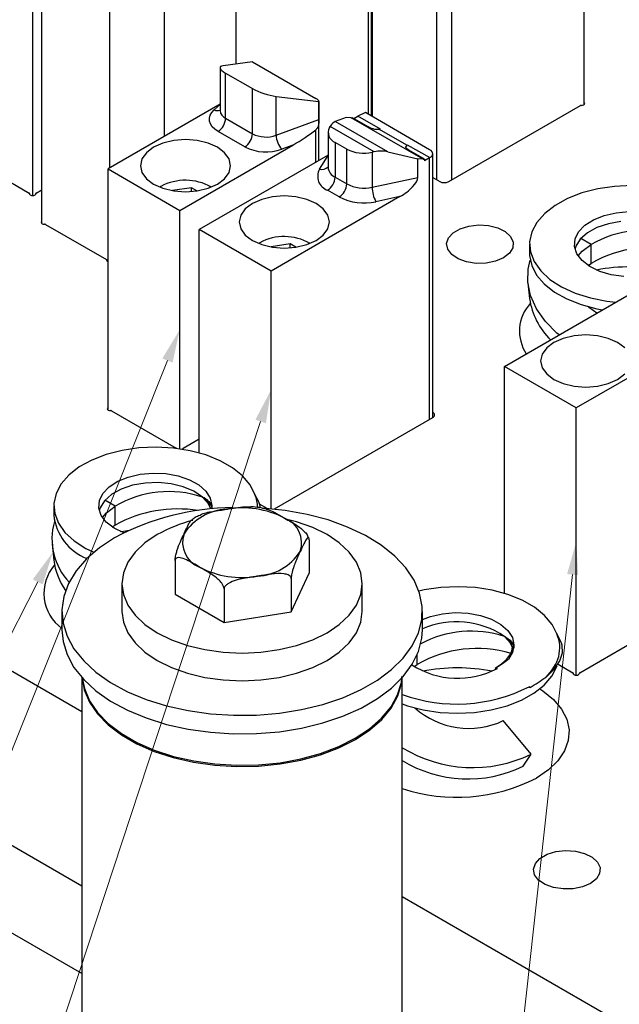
# Model space of a CAD drawing. Header units: inches. Extents: x 1802 to 2468, y -253 to -72.
# Tile 441 of 570: x 2225.52 to 2228.33, y -114.84 to -110.23. Entities that reach past the tile are written whole.
import ezdxf

# ---------------------------------------------------------------- set-up
doc = ezdxf.new("R2010")
doc.units = ezdxf.units.IN
doc.header["$LTSCALE"] = 0.5
doc.header["$MEASUREMENT"] = 0
for name, color, linetype in [('DST-M-S', 53, 'Continuous'), ('PAD-M-S', 135, 'Continuous'), ('PBU-M-S', 8, 'Continuous'), ('PUN-M-S2', 1, 'Continuous'), ('SID-M-S', 105, 'Continuous'), ('SVF-M-S', 8, 'Continuous')]:
    doc.layers.add(name, color=color, linetype=linetype)

msp = doc.modelspace()

# ---------------------------------------------------------------- linework, layer by layer
at = {"layer": 'DST-M-S', "linetype": 'Continuous', "lineweight": 25}
for p, q in [((2226.65787, -112.51317), (2226.6561, -112.51305)), ((2226.76432, -112.52411), (2226.65787, -112.51317)), ((2226.86746, -112.54283), (2226.76432, -112.52411)), ((2226.81877, -112.57803), (2226.78119, -112.56796)), ((2226.96561, -112.56901), (2226.86746, -112.54283)), ((2227.05716, -112.60221), (2226.96561, -112.56901)), ((2226.89403, -112.60465), (2226.81877, -112.57803)), ((2226.96115, -112.63775), (2226.89403, -112.60465)), ((2227.1406, -112.64191), (2227.05716, -112.60221)), ((2225.96678, -112.65277), (2225.89539, -112.69964)), ((2226.16566, -112.63775), (2226.10833, -112.67649)), ((2226.87478, -112.65403), (2226.8714, -112.64733)), ((2227.01848, -112.67649), (2226.96115, -112.63775)), ((2227.21456, -112.68743), (2227.1406, -112.64191)), ((2225.89539, -112.69964), (2225.83496, -112.7514)), ((2226.10833, -112.67649), (2226.06221, -112.71994)), ((2226.8771, -112.66248), (2226.8771, -112.81884)), ((2227.06459, -112.71994), (2227.01848, -112.67649)), ((2227.27783, -112.73804), (2227.21456, -112.68743)), ((2225.83496, -112.7514), (2225.78649, -112.80719)), ((2226.06221, -112.71994), (2226.02843, -112.76701)), ((2227.09837, -112.76701), (2227.06459, -112.71994)), ((2227.32937, -112.79291), (2227.27783, -112.73804)), ((2226.02843, -112.76701), (2226.00783, -112.81656)), ((2226.24971, -112.75952), (2226.24971, -112.91588)), ((2227.11898, -112.81656), (2227.09837, -112.76701)), ((2227.36833, -112.85113), (2227.32937, -112.79291)), ((2225.78649, -112.80719), (2225.75078, -112.8661)), ((2226.00783, -112.81656), (2226.0009, -112.86736)), ((2226.79304, -112.99993), (2226.8771, -112.81884)), ((2226.79304, -112.84357), (2226.79304, -112.99993)), ((2227.1259, -112.86736), (2227.11898, -112.81656)), ((2225.75078, -112.8661), (2225.72842, -112.92717)), ((2226.0009, -112.86736), (2226.0009, -112.99719)), ((2226.0009, -112.86736), (2226.00783, -112.91816)), ((2227.11898, -112.91816), (2227.1259, -112.86736)), ((2227.1259, -112.99719), (2227.1259, -112.86736)), ((2227.39407, -112.91175), (2227.36833, -112.85113)), ((2225.72842, -112.92717), (2225.71976, -112.98938)), ((2226.00783, -112.91816), (2226.02843, -112.96771)), ((2226.24971, -112.91588), (2226.47935, -113.04845)), ((2226.47935, -112.89209), (2226.47935, -113.04845)), ((2227.09837, -112.96771), (2227.11898, -112.91816)), ((2227.40618, -112.97378), (2227.39407, -112.91175)), ((2226.02843, -112.96771), (2226.06221, -113.01478)), ((2227.06459, -113.01478), (2227.09837, -112.96771)), ((2227.40444, -113.03618), (2227.40618, -112.97378)), ((2225.71965, -112.99719), (2225.71965, -113.08374)), ((2225.71976, -112.98938), (2225.72496, -113.05173)), ((2226.0009, -112.99719), (2226.00783, -113.04799)), ((2226.06221, -113.01478), (2226.10833, -113.05823)), ((2226.47935, -113.04845), (2226.79304, -112.99993)), ((2227.01848, -113.05823), (2227.06459, -113.01478)), ((2227.11898, -113.04799), (2227.1259, -112.99719)), ((2227.40715, -113.08374), (2227.40715, -112.99719)), ((2225.72496, -113.05173), (2225.74392, -113.11317)), ((2226.00783, -113.04799), (2226.02843, -113.09754)), ((2226.10833, -113.05823), (2226.16566, -113.09697)), ((2226.96115, -113.09697), (2227.01848, -113.05823)), ((2227.09837, -113.09754), (2227.11898, -113.04799)), ((2227.3889, -113.09795), (2227.40444, -113.03618)), ((2225.71965, -113.08374), (2225.72496, -113.13828)), ((2225.74392, -113.11317), (2225.77634, -113.17272)), ((2226.02843, -113.09754), (2226.06221, -113.14461)), ((2226.16566, -113.09697), (2226.23277, -113.13007)), ((2226.89403, -113.13007), (2226.96115, -113.09697)), ((2227.06459, -113.14461), (2227.09837, -113.09754)), ((2227.3598, -113.15806), (2227.3889, -113.09795)), ((2227.40444, -113.12274), (2227.40715, -113.08374)), ((2225.72496, -113.13828), (2225.74392, -113.19973)), ((2226.06221, -113.14461), (2226.10833, -113.18806)), ((2226.23277, -113.13007), (2226.30803, -113.15669)), ((2226.30803, -113.15669), (2226.38958, -113.17619)), ((2226.73723, -113.17619), (2226.81877, -113.15669)), ((2226.81877, -113.15669), (2226.89403, -113.13007)), ((2227.01848, -113.18806), (2227.06459, -113.14461)), ((2227.31763, -113.21554), (2227.3598, -113.15806)), ((2227.3889, -113.18451), (2227.40444, -113.12274)), ((2225.74392, -113.19973), (2225.77634, -113.25927)), ((2225.77634, -113.17272), (2225.82169, -113.22938)), ((2226.10833, -113.18806), (2226.16566, -113.2268)), ((2226.38958, -113.17619), (2226.47541, -113.18809)), ((2226.47541, -113.18809), (2226.5634, -113.19208)), ((2226.5634, -113.19208), (2226.6514, -113.18809)), ((2226.6514, -113.18809), (2226.73723, -113.17619)), ((2226.96115, -113.2268), (2227.01848, -113.18806)), ((2227.3598, -113.24462), (2227.3889, -113.18451)), ((2225.77634, -113.25927), (2225.82169, -113.31593)), ((2225.82169, -113.22938), (2225.87921, -113.28223)), ((2226.16566, -113.2268), (2226.23277, -113.2599)), ((2226.23277, -113.2599), (2226.30803, -113.28652)), ((2226.81877, -113.28652), (2226.89403, -113.2599)), ((2226.89403, -113.2599), (2226.96115, -113.2268)), ((2227.26307, -113.26942), (2227.31763, -113.21554)), ((2227.31763, -113.30209), (2227.3598, -113.24462)), ((2225.87921, -113.28223), (2225.94797, -113.3304)), ((2226.30803, -113.28652), (2226.38958, -113.30602)), ((2226.38958, -113.30602), (2226.47541, -113.31792)), ((2226.6514, -113.31792), (2226.73723, -113.30602)), ((2226.73723, -113.30602), (2226.81877, -113.28652)), ((2227.19702, -113.31884), (2227.26307, -113.26942)), ((2227.26307, -113.35597), (2227.31763, -113.30209)), ((2227.31082, -113.31468), (2227.31171, -113.30175)), ((2225.8134, -113.30689), (2225.8134, -117.76085)), ((2225.81397, -113.30752), (2225.82431, -113.36426)), ((2225.81513, -113.30881), (2225.8249, -113.35862)), ((2225.82169, -113.31593), (2225.87921, -113.36878)), ((2225.94797, -113.3304), (2226.02683, -113.37309)), ((2226.47541, -113.31792), (2226.5634, -113.32191)), ((2226.5634, -113.32191), (2226.6514, -113.31792)), ((2227.12057, -113.36297), (2227.19702, -113.31884)), ((2227.2915, -113.38754), (2227.30888, -113.32935)), ((2227.29208, -113.3932), (2227.30947, -113.33497)), ((2227.30888, -113.32935), (2227.31168, -113.30881)), ((2227.30947, -113.33497), (2227.31245, -113.31248)), ((2227.31245, -113.31248), (2227.31284, -113.30752)), ((2227.3134, -117.77885), (2227.3134, -113.30689)), ((2225.82431, -113.36426), (2225.84854, -113.42167)), ((2225.8249, -113.35862), (2225.84911, -113.41598)), ((2225.87921, -113.36878), (2225.94797, -113.41695)), ((2226.02683, -113.37309), (2226.1145, -113.40962)), ((2227.03497, -113.4011), (2227.12057, -113.36297)), ((2227.19702, -113.40539), (2227.26307, -113.35597)), ((2227.26056, -113.44382), (2227.2915, -113.38754)), ((2227.26111, -113.44953), (2227.29208, -113.3932)), ((2225.84854, -113.42167), (2225.8861, -113.47664)), ((2225.84911, -113.41598), (2225.88664, -113.47091)), ((2225.94797, -113.41695), (2226.02683, -113.45965)), ((2226.1145, -113.40962), (2226.20955, -113.43937)), ((2226.20955, -113.43937), (2226.3104, -113.46186)), ((2226.84208, -113.45694), (2226.94163, -113.4326)), ((2226.94163, -113.4326), (2227.03497, -113.4011)), ((2227.12057, -113.44953), (2227.19702, -113.40539)), ((2227.21663, -113.49714), (2227.26056, -113.44382)), ((2225.8861, -113.47664), (2225.93627, -113.52815)), ((2225.88664, -113.47091), (2225.93677, -113.52238)), ((2226.02683, -113.45965), (2226.1145, -113.49617)), ((2226.3104, -113.46186), (2226.41541, -113.47673)), ((2226.41541, -113.47673), (2226.52285, -113.48371)), ((2226.52285, -113.48371), (2226.63095, -113.48271)), ((2226.63095, -113.48271), (2226.73795, -113.47374)), ((2226.73795, -113.47374), (2226.84208, -113.45694)), ((2226.94163, -113.51915), (2227.03497, -113.48765)), ((2227.03497, -113.48765), (2227.12057, -113.44953)), ((2227.21715, -113.50289), (2227.26111, -113.44953)), ((2225.93627, -113.52815), (2225.99812, -113.57524)), ((2225.93677, -113.52238), (2225.99857, -113.56943)), ((2226.1145, -113.49617), (2226.20955, -113.52592)), ((2226.20955, -113.52592), (2226.3104, -113.54842)), ((2226.84208, -113.5435), (2226.94163, -113.51915)), ((2227.16053, -113.54651), (2227.21663, -113.49714)), ((2227.16101, -113.5523), (2227.21715, -113.50289)), ((2225.99812, -113.57524), (2226.0705, -113.61702)), ((2225.99857, -113.56943), (2226.07089, -113.61118)), ((2226.3104, -113.54842), (2226.41541, -113.56328)), ((2226.41541, -113.56328), (2226.52285, -113.57027)), ((2226.52285, -113.57027), (2226.63095, -113.56927)), ((2226.63095, -113.56927), (2226.73795, -113.56029)), ((2226.73795, -113.56029), (2226.84208, -113.5435)), ((2227.09331, -113.59102), (2227.16053, -113.54651)), ((2227.09373, -113.59684), (2227.16101, -113.5523)), ((2226.0705, -113.61702), (2226.15206, -113.65273)), ((2226.07089, -113.61118), (2226.15239, -113.64686)), ((2227.01622, -113.62982), (2227.09331, -113.59102)), ((2227.01658, -113.63568), (2227.09373, -113.59684)), ((2226.15206, -113.65273), (2226.24129, -113.68169)), ((2226.15239, -113.64686), (2226.24155, -113.6758)), ((2226.83832, -113.68757), (2226.93069, -113.66221)), ((2226.83854, -113.69347), (2226.93099, -113.66809)), ((2226.93069, -113.66221), (2227.01622, -113.62982)), ((2226.93099, -113.66809), (2227.01658, -113.63568)), ((2226.24129, -113.68169), (2226.33652, -113.70337)), ((2226.24155, -113.6758), (2226.3367, -113.69746)), ((2226.33652, -113.70337), (2226.43597, -113.71736)), ((2226.3367, -113.69746), (2226.43607, -113.71144)), ((2226.43597, -113.71736), (2226.5378, -113.7234)), ((2226.43607, -113.71144), (2226.53782, -113.71748)), ((2226.5378, -113.7234), (2226.6401, -113.72139)), ((2226.53782, -113.71748), (2226.64004, -113.71546)), ((2226.64004, -113.71546), (2226.74083, -113.70543)), ((2226.6401, -113.72139), (2226.74098, -113.71135)), ((2226.74083, -113.70543), (2226.83832, -113.68757)), ((2226.74098, -113.71135), (2226.83854, -113.69347))]:
    msp.add_line(p, q, dxfattribs=at)
for centre, radius, start, end in [((2226.53316, -113.71039), 1.19973, 90.58608, 118.17014), ((2226.50599, -112.77493), 0.25675, 93.4335, 146.56112), ((2226.56388, -112.94411), 0.43173, 62.64283, 99.7711), ((2226.71849, -112.6763), 0.12365, 340.539, 69.25792), ((2226.5017, -113.23838), 0.68825, 104.1961, 119.22598), ((2226.40832, -112.67465), 0.12365, 160.539, 249.25792), ((2226.62082, -112.57601), 0.25675, 273.4335, 326.56112), ((2226.56293, -112.40683), 0.43173, 242.64283, 279.7711)]:
    msp.add_arc(centre, radius, start, end, dxfattribs=at)
for points, knots in [([(2226.36476, -112.54716), (2226.36534, -112.54682), (2226.38394, -112.53593), (2226.42826, -112.52891), (2226.46943, -112.52213), (2226.49061, -112.51864)], [0, 0, 0, 0, 0.0154822, 0.4936597, 1, 1, 1, 1]), ([(2226.49061, -112.51864), (2226.49343, -112.51821), (2226.51262, -112.51523), (2226.54284, -112.51075), (2226.57846, -112.506), (2226.59692, -112.50725), (2226.60462, -112.50777)], [0, 0, 0, 0, 0.0736585, 0.5019815, 0.7923151, 1, 1, 1, 1]), ([(2226.6763, -112.51858), (2226.66585, -112.5159), (2226.64289, -112.51002), (2226.61812, -112.50847), (2226.60463, -112.50763)], [0, 0, 0, 0, 0.4552783, 1, 1, 1, 1]), ([(2226.67641, -112.51783), (2226.68672, -112.5215), (2226.70811, -112.52911), (2226.73698, -112.54614), (2226.75526, -112.55663), (2226.76228, -112.56067)], [0, 0, 0, 0, 0.3640669, 0.7556842, 1, 1, 1, 1]), ([(2226.29174, -112.63345), (2226.29249, -112.63183), (2226.29763, -112.62076), (2226.30577, -112.60302), (2226.31642, -112.58225), (2226.32327, -112.57061), (2226.32663, -112.56875), (2226.32699, -112.56856)], [0, 0, 0, 0, 0.0634925, 0.4327006, 0.6829638, 0.9662124, 1, 1, 1, 1]), ([(2226.36522, -112.54797), (2226.35783, -112.55102), (2226.34367, -112.55688), (2226.33279, -112.56533), (2226.32759, -112.56938)], [0, 0, 0, 0, 0.5215138, 1, 1, 1, 1]), ([(2226.76228, -112.56067), (2226.78284, -112.57218), (2226.81374, -112.58948), (2226.84941, -112.61665), (2226.86597, -112.63484), (2226.87102, -112.64398), (2226.87251, -112.64668)], [0, 0, 0, 0, 0.5373632, 0.8074699, 0.9430162, 1, 1, 1, 1]), ([(2226.24971, -112.75952), (2226.24978, -112.75726), (2226.24992, -112.75273), (2226.25116, -112.74326), (2226.25388, -112.72934), (2226.26168, -112.70132), (2226.2749, -112.6695), (2226.28602, -112.64569), (2226.29174, -112.63345)], [0, 0, 0, 0, 0.0430259, 0.0858923, 0.1570897, 0.2806305, 0.6300262, 1, 1, 1, 1]), ([(2226.8771, -112.66248), (2226.87703, -112.66052), (2226.87688, -112.65661), (2226.87565, -112.65246), (2226.87293, -112.65025), (2226.86513, -112.65585), (2226.8519, -112.68101), (2226.84079, -112.7051), (2226.83507, -112.7175)], [0, 0, 0, 0, 0.0430259, 0.0858923, 0.1570897, 0.2806305, 0.6300262, 1, 1, 1, 1]), ([(2226.36453, -112.79028), (2226.34401, -112.77812), (2226.31317, -112.75985), (2226.27725, -112.74541), (2226.26073, -112.74506), (2226.2533, -112.74895), (2226.25011, -112.75379), (2226.24981, -112.75806), (2226.24971, -112.75952)], [0, 0, 0, 0, 0.4844628, 0.7279789, 0.8501815, 0.9092844, 0.9689933, 1, 1, 1, 1]), ([(2226.83507, -112.7175), (2226.83432, -112.71912), (2226.82917, -112.7302), (2226.82105, -112.7476), (2226.81035, -112.7725), (2226.80281, -112.79322), (2226.79752, -112.81253), (2226.79495, -112.82449), (2226.79348, -112.83476), (2226.79307, -112.84052), (2226.79305, -112.84311), (2226.79304, -112.84357)], [0, 0, 0, 0, 0.0486536, 0.3315736, 0.5233476, 0.7403978, 0.8196151, 0.8993315, 0.9478821, 0.9908437, 1, 1, 1, 1]), ([(2226.47935, -112.89209), (2226.47935, -112.892), (2226.47934, -112.88986), (2226.47855, -112.88472), (2226.47478, -112.87529), (2226.466, -112.86174), (2226.44715, -112.84212), (2226.41907, -112.82211), (2226.38984, -112.80488), (2226.37156, -112.79433), (2226.36453, -112.79028)], [0, 0, 0, 0, 0.0019036, 0.0436469, 0.095348, 0.1719043, 0.3093236, 0.5682765, 0.8341384, 1, 1, 1, 1]), ([(2226.6362, -112.8323), (2226.63338, -112.83274), (2226.61419, -112.83571), (2226.58387, -112.8403), (2226.54394, -112.84832), (2226.51579, -112.85715), (2226.49605, -112.86812), (2226.48648, -112.87602), (2226.48098, -112.88397), (2226.47943, -112.88908), (2226.47936, -112.89164), (2226.47935, -112.89209)], [0, 0, 0, 0, 0.0486536, 0.3315736, 0.5233476, 0.7403978, 0.8196151, 0.8993315, 0.9478821, 0.9908437, 1, 1, 1, 1]), ([(2226.79304, -112.84357), (2226.79278, -112.8415), (2226.79224, -112.83736), (2226.78763, -112.83126), (2226.77749, -112.82477), (2226.74837, -112.81806), (2226.69902, -112.82237), (2226.65753, -112.82893), (2226.6362, -112.8323)], [0, 0, 0, 0, 0.0430259, 0.0858923, 0.1570897, 0.2806305, 0.6300262, 1, 1, 1, 1])]:
    msp.add_open_spline(points, degree=3, knots=knots, dxfattribs=at)
at = {"layer": 'PAD-M-S', "linetype": 'Continuous', "lineweight": 25}
for p, q in [((2225.8134, -113.46778), (2220.24234, -110.25167)), ((2227.53118, -110.98468), (2228.14765, -110.62881)), ((2228.1516, -110.62797), (2228.15771, -110.62753)), ((2228.15771, -110.62753), (2228.163, -110.62571)), ((2228.163, -110.62571), (2228.16658, -110.62282)), ((2228.16658, -110.61586), (2228.16404, -110.61358)), ((2228.16784, -110.61934), (2228.16658, -110.61586)), ((2228.16658, -110.62282), (2228.16784, -110.61934)), ((2227.16944, -110.65264), (2227.17409, -110.64996)), ((2225.26352, -110.86358), (2225.5666, -111.03855)), ((2227.45608, -110.96582), (2227.48875, -110.98468)), ((2225.56805, -111.04227), (2225.56805, -111.04083)), ((2225.56805, -111.04083), (2225.56881, -111.04436)), ((2225.56807, -111.04238), (2225.56807, -111.04059)), ((2225.56881, -111.04436), (2225.57196, -111.04741)), ((2225.57196, -111.04741), (2225.57697, -111.04948)), ((2225.58903, -111.04948), (2225.59404, -111.04741)), ((2225.59404, -111.04741), (2225.59719, -111.04436)), ((2225.59719, -111.04436), (2225.59795, -111.04083)), ((2225.59793, -111.04059), (2225.59793, -111.04238)), ((2225.59795, -111.04227), (2225.59795, -111.04083)), ((2225.5994, -111.03855), (2225.62649, -111.02291)), ((2225.8134, -114.28432), (2220.24234, -111.06821)), ((2225.57697, -111.04948), (2225.583, -111.05021)), ((2225.583, -111.05021), (2225.58903, -111.04948)), ((2225.62395, -111.17251), (2225.62269, -111.17599)), ((2225.62269, -111.17599), (2225.62395, -111.17947)), ((2225.62649, -111.17023), (2225.62395, -111.17251)), ((2225.62395, -111.17947), (2225.62753, -111.18236)), ((2225.62753, -111.18236), (2225.63282, -111.18418)), ((2225.63282, -111.18418), (2225.63893, -111.18462)), ((2225.64288, -111.18545), (2225.92829, -111.35021)), ((2227.52961, -111.24825), (2227.55138, -111.22447)), ((2227.55138, -111.22447), (2227.58431, -111.20546)), ((2227.58431, -111.20546), (2227.62549, -111.1929)), ((2227.62549, -111.1929), (2227.67125, -111.1879)), ((2227.67125, -111.1879), (2227.71754, -111.19091)), ((2227.71754, -111.19091), (2227.76023, -111.20166)), ((2227.76023, -111.20166), (2227.79553, -111.2192)), ((2227.79553, -111.2192), (2227.82031, -111.24197)), ((2227.52096, -111.27466), (2227.52961, -111.24825)), ((2227.52617, -111.30138), (2227.52096, -111.27466)), ((2227.82031, -111.24197), (2227.83236, -111.26794)), ((2227.83236, -111.26794), (2227.83062, -111.29481)), ((2227.5448, -111.32603), (2227.52617, -111.30138)), ((2227.81524, -111.32019), (2227.78758, -111.34182)), ((2227.83062, -111.29481), (2227.81524, -111.32019)), ((2225.92974, -111.35393), (2225.92974, -111.35249)), ((2225.92975, -111.35404), (2225.92975, -111.35225)), ((2227.57518, -111.34641), (2227.5448, -111.32603)), ((2227.61461, -111.36071), (2227.57518, -111.34641)), ((2227.6596, -111.36767), (2227.61461, -111.36071)), ((2227.70615, -111.36667), (2227.6596, -111.36767)), ((2227.75011, -111.35779), (2227.70615, -111.36667)), ((2227.78758, -111.34182), (2227.75011, -111.35779)), ((2225.93331, -112.04504), (2225.93205, -112.04852)), ((2225.93205, -112.04852), (2225.93331, -112.052)), ((2225.93585, -112.04276), (2225.93331, -112.04504)), ((2225.93331, -112.052), (2225.93689, -112.05489)), ((2225.93689, -112.05489), (2225.94218, -112.05671)), ((2225.94218, -112.05671), (2225.94829, -112.05715)), ((2225.95224, -112.05799), (2226.25533, -112.23295)), ((2226.71536, -112.51698), (2227.45557, -112.08966)), ((2226.28812, -112.23295), (2226.36309, -112.18967)), ((2226.28595, -112.2387), (2226.28667, -112.23524)), ((2226.28665, -112.235), (2226.28665, -112.23678)), ((2226.28667, -112.23667), (2226.28667, -112.23524)), ((2226.64592, -112.49582), (2226.67856, -112.51466)), ((2225.99459, -112.62355), (2226.00746, -112.62124)), ((2226.00746, -112.62124), (2226.03647, -112.61677)), ((2228.14427, -113.28408), (2228.53321, -113.05955)), ((2228.04244, -113.24422), (2228.11148, -113.28408)), ((2228.11293, -113.2878), (2228.11293, -113.28636)), ((2228.11293, -113.28636), (2228.11369, -113.28989)), ((2228.11295, -113.28791), (2228.11295, -113.28612)), ((2228.11369, -113.28989), (2228.11684, -113.29294)), ((2228.11684, -113.29294), (2228.12185, -113.29501)), ((2228.12185, -113.29501), (2228.12788, -113.29574)), ((2228.12788, -113.29574), (2228.1339, -113.29501)), ((2228.1339, -113.29501), (2228.13891, -113.29294)), ((2228.13891, -113.29294), (2228.14207, -113.28989)), ((2228.14207, -113.28989), (2228.14283, -113.28636)), ((2228.14281, -113.28612), (2228.14281, -113.28791)), ((2228.14283, -113.2878), (2228.14283, -113.28636)), ((2227.95684, -113.35976), (2227.97047, -113.36868)), ((2227.97047, -113.36868), (2228.0207, -113.4093)), ((2228.0207, -113.4093), (2228.05867, -113.45414)), ((2228.05867, -113.45414), (2228.08334, -113.50197)), ((2228.08334, -113.50197), (2228.09403, -113.55149)), ((2228.09403, -113.55149), (2228.09046, -113.60136)), ((2228.09046, -113.60136), (2228.07272, -113.6502)), ((2228.07272, -113.6502), (2228.04129, -113.6967)), ((2228.04129, -113.6967), (2227.99704, -113.73957)), ((2227.99704, -113.73957), (2227.94117, -113.77765)), ((2227.95796, -114.15334), (2227.9909, -114.13433)), ((2227.9909, -114.13433), (2228.03208, -114.12176)), ((2228.03208, -114.12176), (2228.07784, -114.11676)), ((2228.07784, -114.11676), (2228.12412, -114.11977)), ((2228.12412, -114.11977), (2228.16681, -114.13053)), ((2228.16681, -114.13053), (2228.20212, -114.14806)), ((2227.92754, -114.20353), (2227.9362, -114.17711)), ((2227.9362, -114.17711), (2227.95796, -114.15334)), ((2228.20212, -114.14806), (2228.2269, -114.17083)), ((2228.2269, -114.17083), (2228.23895, -114.1968)), ((2227.93276, -114.23025), (2227.92754, -114.20353)), ((2228.23721, -114.22367), (2228.22183, -114.24905)), ((2228.23895, -114.1968), (2228.23721, -114.22367)), ((2227.95138, -114.25489), (2227.93276, -114.23025)), ((2227.98176, -114.27527), (2227.95138, -114.25489)), ((2228.19417, -114.27068), (2228.15669, -114.28665)), ((2228.22183, -114.24905), (2228.19417, -114.27068)), ((2228.0212, -114.28958), (2227.98176, -114.27527)), ((2228.06619, -114.29654), (2228.0212, -114.28958)), ((2228.11273, -114.29553), (2228.06619, -114.29654)), ((2228.15669, -114.28665), (2228.11273, -114.29553)), ((2230.94747, -116.43161), (2227.3134, -114.33371))]:
    msp.add_line(p, q, dxfattribs=at)
for centre, radius, start, end in [((2228.15109, -110.63534), 0.00739, 86.08727, 117.79479), ((2227.50997, -110.94374), 0.04611, 242.60967, 297.39033), ((2225.56566, -111.04075), 0.00239, 357.96424, 66.83262), ((2225.60033, -111.04075), 0.00239, 113.16738, 182.03576), ((2225.63944, -111.19199), 0.00739, 62.20521, 93.91273), ((2225.92735, -111.35241), 0.00239, 357.96424, 66.83262), ((2225.93819, -111.35208), 0.00846, 182.82238, 253.92846), ((2228.3842, -112.2695), 0.88555, 79.44436, 100.55564), ((2228.0543, -111.68552), 0.19256, 137.44937, 213.45232), ((2225.9488, -112.06453), 0.00739, 62.20521, 93.91273), ((2227.45101, -112.07746), 0.01302, 290.52027, 67.10004), ((2226.25406, -112.23549), 0.00283, 20.32724, 63.50142), ((2226.28906, -112.23515), 0.00239, 113.16738, 182.03576), ((2226.71697, -112.51992), 0.00336, 118.55529, 144.00045), ((2225.83848, -112.91264), 0.20286, 139.13625, 234.14404), ((2227.57103, -114.14724), 0.88555, 79.44436, 100.55564), ((2228.11054, -113.28628), 0.00239, 357.96424, 66.83262), ((2228.14521, -113.28628), 0.00239, 113.16738, 182.03576), ((2227.56784, -113.04651), 0.82094, 251.94506, 297.04912)]:
    msp.add_arc(centre, radius, start, end, dxfattribs=at)
at = {"layer": 'PBU-M-S', "linetype": 'Continuous', "lineweight": 25}
for p, q in [((2225.8134, -114.28432), (2220.24234, -111.06821)), ((2225.8134, -114.69259), (2222.55057, -112.809))]:
    msp.add_line(p, q, dxfattribs=at)
at = {"layer": 'PUN-M-S2', "linetype": 'Continuous', "lineweight": 25}
for p, q in [((2228.16404, -110.6251), (2228.16404, -109.1904)), ((2225.583, -111.05021), (2225.583, -109.45576)), ((2227.17409, -110.6814), (2227.17409, -109.58205)), ((2225.62649, -111.18175), (2225.62649, -109.74704)), ((2227.47461, -110.97652), (2227.47461, -109.75554)), ((2227.54532, -110.97652), (2227.54532, -109.75197)), ((2225.94468, -110.92068), (2225.94468, -109.93073)), ((2226.2002, -110.77317), (2226.2002, -109.9363)), ((2227.1548, -110.67027), (2227.1548, -109.97741)), ((2227.16944, -110.67872), (2227.16944, -109.95953)), ((2226.53608, -110.43463), (2226.53608, -110.1302)), ((2226.61276, -110.42466), (2226.47431, -110.44267)), ((2226.61276, -110.42466), (2226.90812, -110.59516)), ((2226.46016, -110.45176), (2226.46016, -110.65236)), ((2226.48628, -110.47707), (2226.61154, -110.54937)), ((2226.48628, -110.68878), (2226.48628, -110.47707)), ((2226.61154, -110.76109), (2226.61154, -110.54937)), ((2226.72285, -110.58614), (2226.92251, -110.61065)), ((2226.72285, -110.768), (2226.72285, -110.58614)), ((2226.46016, -110.6231), (2225.93585, -110.92578)), ((2226.43225, -110.64975), (2226.46016, -110.62467)), ((2226.92251, -110.61065), (2226.92251, -110.69393)), ((2226.92276, -110.88671), (2226.92276, -110.60935)), ((2226.41043, -110.68818), (2226.41388, -110.67471)), ((2226.41388, -110.67471), (2226.42123, -110.66178)), ((2226.42123, -110.66178), (2226.43225, -110.64975)), ((2226.46018, -110.65207), (2226.46027, -110.65227)), ((2227.0867, -110.69), (2227.10586, -110.67894)), ((2227.14091, -110.66225), (2227.10586, -110.67894)), ((2227.21098, -110.73963), (2227.10586, -110.67894)), ((2227.44143, -110.83574), (2227.14091, -110.66225)), ((2226.41095, -110.70178), (2226.41043, -110.68818)), ((2226.41545, -110.71515), (2226.41095, -110.70178)), ((2226.42379, -110.72788), (2226.41545, -110.71515)), ((2226.48628, -110.68878), (2226.61154, -110.76109)), ((2226.72285, -110.768), (2226.92251, -110.69393)), ((2227.05017, -110.68475), (2226.99912, -110.70323)), ((2227.24578, -110.84562), (2226.99912, -110.70323)), ((2227.07444, -110.6866), (2227.05017, -110.68475)), ((2227.41032, -110.8805), (2227.07444, -110.6866)), ((2227.15399, -110.72885), (2227.08081, -110.6866)), ((2226.43573, -110.73961), (2226.42379, -110.72788)), ((2226.45093, -110.75002), (2226.43573, -110.73961)), ((2226.57618, -110.82232), (2226.45093, -110.75002)), ((2226.90812, -110.89516), (2226.90812, -110.74268)), ((2226.96557, -110.75478), (2226.96557, -110.91809)), ((2226.97243, -110.73233), (2226.97589, -110.72684)), ((2227.18196, -110.8458), (2226.97589, -110.72684)), ((2227.33447, -110.81413), (2227.20703, -110.74056)), ((2226.19274, -110.80498), (2226.14904, -110.82434)), ((2226.24363, -110.79281), (2226.19274, -110.80498)), ((2226.29824, -110.78866), (2226.24363, -110.79281)), ((2226.27172, -111.11968), (2226.80093, -110.81417)), ((2226.35285, -110.79281), (2226.29824, -110.78866)), ((2226.40374, -110.80498), (2226.35285, -110.79281)), ((2226.44744, -110.82434), (2226.40374, -110.80498)), ((2226.80093, -110.81417), (2226.74988, -110.83311)), ((2227.05313, -110.83253), (2226.99888, -110.80121)), ((2226.99888, -110.80121), (2226.99888, -110.96452)), ((2227.33661, -110.81216), (2227.44173, -110.87284)), ((2226.11551, -110.84957), (2226.09443, -110.87895)), ((2226.14904, -110.82434), (2226.11551, -110.84957)), ((2226.96557, -110.862), (2226.36309, -111.2098)), ((2226.48097, -110.84957), (2226.44744, -110.82434)), ((2226.50205, -110.87895), (2226.48097, -110.84957)), ((2226.92545, -110.92659), (2226.96557, -110.86295)), ((2227.05313, -110.99584), (2227.05313, -110.83253)), ((2227.18196, -110.8458), (2227.17245, -110.8478)), ((2227.17245, -110.8478), (2227.17245, -111.01111)), ((2227.24578, -110.84562), (2227.38605, -110.87865)), ((2227.41668, -110.8805), (2227.3435, -110.83825)), ((2227.45608, -112.08937), (2227.45608, -110.8551)), ((2226.09443, -110.87895), (2226.08724, -110.91047)), ((2226.50924, -110.91047), (2226.50205, -110.87895)), ((2227.38605, -110.96623), (2227.38605, -110.87865)), ((2227.41032, -110.8805), (2227.38605, -110.87865)), ((2227.44143, -110.87302), (2227.41668, -110.8873)), ((2227.41668, -110.8805), (2227.41668, -110.8873)), ((2227.44143, -112.09783), (2227.44143, -110.87302)), ((2225.93585, -112.05428), (2225.93585, -110.92578)), ((2225.93585, -110.92578), (2226.27172, -111.11968)), ((2226.08724, -110.91047), (2226.09443, -110.942)), ((2226.09443, -110.942), (2226.11551, -110.97138)), ((2226.48097, -110.97138), (2226.50205, -110.942)), ((2226.50205, -110.942), (2226.50924, -110.91047)), ((2226.11551, -110.97138), (2226.14904, -110.9966)), ((2226.14904, -110.9966), (2226.19274, -111.01596)), ((2226.40374, -111.01596), (2226.44744, -110.9966)), ((2226.44744, -110.9966), (2226.48097, -110.97138)), ((2226.99888, -110.96452), (2227.05313, -110.99584)), ((2227.17245, -111.01111), (2227.38605, -110.96623)), ((2226.19274, -111.01596), (2226.24363, -111.02813)), ((2226.24363, -111.02813), (2226.29824, -111.03228)), ((2226.29824, -111.03228), (2226.35285, -111.02813)), ((2226.35285, -111.02813), (2226.40374, -111.01596)), ((2227.01777, -111.05707), (2226.96353, -111.02576)), ((2226.61164, -111.08795), (2226.57811, -111.11318)), ((2226.65534, -111.06859), (2226.61164, -111.08795)), ((2226.70623, -111.05643), (2226.65534, -111.06859)), ((2227.30239, -111.05535), (2226.69897, -111.4037)), ((2226.76084, -111.05227), (2226.70623, -111.05643)), ((2226.81545, -111.05643), (2226.76084, -111.05227)), ((2226.86634, -111.06859), (2226.81545, -111.05643)), ((2226.91004, -111.08795), (2226.86634, -111.06859)), ((2226.94357, -111.11318), (2226.91004, -111.08795)), ((2227.30239, -111.05535), (2227.18956, -111.07906)), ((2226.27172, -112.23652), (2226.27172, -111.11968)), ((2226.57811, -111.11318), (2226.55703, -111.14256)), ((2226.96465, -111.14256), (2226.94357, -111.11318)), ((2226.55703, -111.14256), (2226.54984, -111.17408)), ((2226.54984, -111.17408), (2226.55703, -111.20561)), ((2226.97184, -111.17408), (2226.96465, -111.14256)), ((2226.96465, -111.20561), (2226.97184, -111.17408)), ((2226.69897, -111.4037), (2226.36309, -111.2098)), ((2226.36309, -112.25558), (2226.36309, -111.2098)), ((2226.55703, -111.20561), (2226.57811, -111.23499)), ((2226.94357, -111.23499), (2226.96465, -111.20561)), ((2226.57811, -111.23499), (2226.61164, -111.26021)), ((2226.61164, -111.26021), (2226.65534, -111.27957)), ((2226.86634, -111.27957), (2226.91004, -111.26021)), ((2226.91004, -111.26021), (2226.94357, -111.23499)), ((2226.65534, -111.27957), (2226.70623, -111.29174)), ((2226.70623, -111.29174), (2226.76084, -111.29589)), ((2226.76084, -111.29589), (2226.81545, -111.29174)), ((2226.81545, -111.29174), (2226.86634, -111.27957)), ((2226.69897, -112.51643), (2226.69897, -111.4037)), ((2227.792, -111.85034), (2228.60517, -111.38091)), ((2228.94105, -111.5748), (2228.12788, -112.04424)), ((2228.02287, -111.7387), (2227.98934, -111.76392)), ((2228.06657, -111.71934), (2228.02287, -111.7387)), ((2228.11746, -111.70717), (2228.06657, -111.71934)), ((2228.17207, -111.70302), (2228.11746, -111.70717)), ((2228.22668, -111.70717), (2228.17207, -111.70302)), ((2228.27757, -111.71934), (2228.22668, -111.70717)), ((2228.32127, -111.7387), (2228.27757, -111.71934)), ((2228.3548, -111.76392), (2228.32127, -111.7387)), ((2227.98934, -111.76392), (2227.96826, -111.7933)), ((2227.96826, -111.7933), (2227.96107, -111.82483)), ((2227.96107, -111.82483), (2227.96826, -111.85635)), ((2228.12788, -112.04424), (2227.792, -111.85034)), ((2227.792, -112.91298), (2227.792, -111.85034)), ((2227.96826, -111.85635), (2227.98934, -111.88573)), ((2227.98934, -111.88573), (2228.02287, -111.91096)), ((2228.02287, -111.91096), (2228.06657, -111.93032)), ((2228.27757, -111.93032), (2228.32127, -111.91096)), ((2228.32127, -111.91096), (2228.3548, -111.88573)), ((2228.06657, -111.93032), (2228.11746, -111.94249)), ((2228.11746, -111.94249), (2228.17207, -111.94664)), ((2228.17207, -111.94664), (2228.22668, -111.94249)), ((2228.22668, -111.94249), (2228.27757, -111.93032)), ((2228.12788, -113.29574), (2228.12788, -112.04424))]:
    msp.add_line(p, q, dxfattribs=at)
for centre, radius, start, end in [((2226.44629, -110.61742), 0.03525, 246.52882, 293.1692), ((2226.50494, -110.64781), 0.04502, 185.80337, 245.51677), ((2226.40952, -110.68529), 0.07684, 302.60548, 357.39452), ((2227.07765, -110.64334), 0.04338, 265.75746, 274.16877), ((2226.53478, -110.75759), 0.07684, 302.60548, 357.39452), ((2226.67513, -110.63663), 0.13976, 242.93279, 289.96173), ((2226.81969, -110.76596), 0.09686, 181.20413, 223.88486), ((2227.01543, -110.75534), 0.04877, 151.85102, 250.16535), ((2227.34891, -110.8267), 0.01904, 130.22038, 178.11852), ((2226.67542, -110.62812), 0.21809, 242.93279, 289.96173), ((2227.13387, -110.67545), 0.17662, 242.7954, 282.61828), ((2227.41353, -110.83723), 0.04338, 265.75746, 274.16877), ((2227.41801, -110.83245), 0.04684, 299.99685, 300.42426), ((2226.98735, -110.95971), 0.07021, 151.85102, 250.16535), ((2226.93644, -110.88839), 0.03975, 253.94269, 317.13084), ((2227.02206, -110.91273), 0.05674, 185.42567, 245.89447), ((2226.92212, -110.96103), 0.07684, 302.60548, 357.39452), ((2226.97637, -110.99234), 0.07684, 302.60548, 357.39452), ((2227.13387, -110.83875), 0.17662, 242.7954, 282.61828), ((2227.31892, -111.01037), 0.14647, 180.28679, 207.96551), ((2227.13401, -110.83094), 0.25426, 242.7954, 282.61828)]:
    msp.add_arc(centre, radius, start, end, dxfattribs=at)
for centre, major_axis, ratio, start_param, end_param in [((2226.54937, -110.47857), (0.08892, -0.02873), 0.2522261, 2.6517878, 4.00831), ((2226.67462, -110.55088), (0.08892, -0.02873), 0.2522261, 4.00831, 5.3648321), ((2226.87276, -110.59432), (0.04983, -0.0161), 0.2522261, 6.2645758, 7.1499026), ((2226.97589, -110.82891), (0.03043, 0.12625), 0.2854628, 0.186387, 0.7012591), ((2226.80093, -110.77335), (0.16527, 0.09987), 0.182041, 4.6028223, 5.3034265), ((2227.18687, -110.71746), (0.04647, -0.00324), 0.524922, 5.1973857, 5.2940234), ((2227.37638, -110.82686), (0.04647, -0.00324), 0.524922, 2.6332265, 2.7298642), ((2227.18196, -110.94787), (0.12255, 0.05896), 0.7152301, 0.7245135, 1.2393856), ((2227.40608, -110.85257), (0.04997, -0.00349), 0.524922, 5.5429985, 7.1052176), ((2227.30239, -111.01452), (0.08131, 0.05655), 0.348218, 4.4747863, 6.0455827)]:
    msp.add_ellipse(centre, major_axis=major_axis, ratio=ratio, start_param=start_param, end_param=end_param, dxfattribs=at)
for points, knots in [([(2226.92251, -110.69393), (2226.92248, -110.69762), (2226.92242, -110.70499), (2226.92142, -110.71779), (2226.91842, -110.72956), (2226.91363, -110.7378), (2226.90959, -110.74138), (2226.90812, -110.74268)], [0, 0, 0, 0, 0.2264486, 0.4532493, 0.6730053, 0.8810705, 1, 1, 1, 1]), ([(2227.20703, -110.74056), (2227.20213, -110.74107), (2227.19235, -110.7421), (2227.1766, -110.73874), (2227.16333, -110.73387), (2227.15662, -110.73027), (2227.15399, -110.72885)], [0, 0, 0, 0, 0.26996255, 0.53937574, 0.81932509, 1, 1, 1, 1]), ([(2227.3435, -110.83825), (2227.34029, -110.83619), (2227.33389, -110.83208), (2227.32962, -110.82594), (2227.32962, -110.82009), (2227.333, -110.81594), (2227.33447, -110.81413)], [0, 0, 0, 0, 0.2585985, 0.5166403, 0.7885293, 1, 1, 1, 1])]:
    msp.add_open_spline(points, degree=3, knots=knots, dxfattribs=at)
at = {"layer": 'SID-M-S', "linetype": 'Continuous', "lineweight": 0}
for p, q in [((2226.21384, -111.82296), (2221.7649, -122.95872)), ((2226.65015, -112.10823), (2223.07668, -122.95456)), ((2228.11081, -112.82505), (2226.99695, -122.94587)), ((2225.60677, -112.85891), (2220.458, -122.96612))]:
    msp.add_line(p, q, dxfattribs=at)
for points in [[(2226.1897, -111.81332), (2226.27172, -111.6781), (2226.1897, -111.81332), (2226.23799, -111.83261)], [(2226.62546, -112.10009), (2226.69897, -111.96006), (2226.62546, -112.10009), (2226.67485, -112.11637)], [(2228.08497, -112.82221), (2228.12788, -112.66999), (2228.08497, -112.82221), (2228.13666, -112.8279)], [(2225.58361, -112.8471), (2225.67758, -112.7199), (2225.58361, -112.8471), (2225.62994, -112.87071)]]:
    msp.add_solid(points, dxfattribs=at)
at = {"layer": 'SVF-M-S', "linetype": 'Continuous', "lineweight": 25}
for p, q in [((2226.18331, -111.00746), (2226.17796, -111.01055)), ((2226.18333, -111.00745), (2226.1781, -111.01061)), ((2226.32626, -111.01342), (2226.23757, -111.02713)), ((2226.35197, -111.02826), (2226.32626, -111.01342)), ((2226.32626, -111.0312), (2226.32626, -111.01342)), ((2226.41852, -111.01055), (2226.41316, -111.00746)), ((2228.15443, -111.03798), (2228.087, -111.06407)), ((2228.22858, -111.01889), (2228.15443, -111.03798)), ((2228.30726, -111.00738), (2228.22858, -111.01889)), ((2228.3882, -111.00377), (2228.30726, -111.00738)), ((2228.087, -111.06407), (2228.02825, -111.0964)), ((2227.9799, -111.13404), (2227.94335, -111.17588)), ((2228.02825, -111.0964), (2227.9799, -111.13404)), ((2228.25807, -111.14343), (2228.31419, -111.13043)), ((2228.31419, -111.13043), (2228.37397, -111.1251)), ((2227.94335, -111.17588), (2227.91968, -111.22071)), ((2228.1681, -111.18943), (2228.20851, -111.16345)), ((2228.20851, -111.16345), (2228.25807, -111.14343)), ((2228.27789, -111.18193), (2228.22478, -111.19986)), ((2228.33674, -111.17156), (2228.27789, -111.18193)), ((2227.91968, -111.22071), (2227.90957, -111.26721)), ((2228.12258, -111.25363), (2228.13895, -111.22002)), ((2228.13895, -111.22002), (2228.1681, -111.18943)), ((2228.18026, -111.22438), (2228.14673, -111.25417)), ((2228.22478, -111.19986), (2228.18026, -111.22438)), ((2226.64592, -111.27107), (2226.64056, -111.27416)), ((2226.64594, -111.27106), (2226.64071, -111.27422)), ((2226.78886, -111.27703), (2226.70017, -111.29075)), ((2226.81458, -111.29187), (2226.78886, -111.27703)), ((2226.78886, -111.29481), (2226.78886, -111.27703)), ((2226.88112, -111.27416), (2226.87576, -111.27107)), ((2227.9092, -111.27797), (2227.9092, -111.32206)), ((2227.90957, -111.26721), (2227.91333, -111.31402)), ((2228.11983, -111.28851), (2228.12258, -111.25363)), ((2228.14673, -111.25417), (2228.12601, -111.28761)), ((2228.19682, -111.28003), (2228.14851, -111.25214)), ((2227.9092, -111.32206), (2227.90945, -111.33098)), ((2227.91333, -111.31402), (2227.93083, -111.35978)), ((2228.13086, -111.32284), (2228.11983, -111.28851)), ((2228.12601, -111.28761), (2228.12197, -111.30002)), ((2228.15508, -111.35483), (2228.13086, -111.32284)), ((2228.13694, -111.333), (2228.15568, -111.31109)), ((2228.15568, -111.31109), (2228.19682, -111.28003)), ((2228.19682, -111.36822), (2228.19682, -111.28003)), ((2227.9021, -111.39419), (2227.91206, -111.35211)), ((2227.90945, -111.33098), (2227.91899, -111.37744)), ((2227.93083, -111.35978), (2227.96158, -111.40315)), ((2228.19123, -111.38282), (2228.15508, -111.35483)), ((2228.18259, -111.37725), (2228.19682, -111.36822)), ((2227.90075, -111.4558), (2227.9021, -111.39419)), ((2227.91899, -111.37744), (2227.94207, -111.42229)), ((2227.96158, -111.40315), (2228.00467, -111.44286)), ((2228.23744, -111.40535), (2228.19123, -111.38282)), ((2228.29129, -111.42124), (2228.23744, -111.40535)), ((2227.91424, -111.51848), (2227.90075, -111.4558)), ((2227.90101, -111.4583), (2227.90893, -111.53229)), ((2227.94207, -111.42229), (2227.97802, -111.46422)), ((2228.00467, -111.44286), (2228.05885, -111.47776)), ((2228.34998, -111.42967), (2228.29129, -111.42124)), ((2227.97802, -111.46422), (2228.02579, -111.50201)), ((2228.02579, -111.50201), (2228.084, -111.53457)), ((2228.05885, -111.47776), (2228.12253, -111.50682)), ((2228.12253, -111.50682), (2228.19385, -111.5292)), ((2227.94214, -111.58035), (2227.91424, -111.51848)), ((2228.084, -111.53457), (2228.15094, -111.56093)), ((2228.19385, -111.5292), (2228.27073, -111.54424)), ((2228.27073, -111.54424), (2228.31374, -111.54915)), ((2227.98361, -111.6395), (2227.94214, -111.58035)), ((2228.15094, -111.56093), (2228.22468, -111.58035)), ((2228.19036, -111.57523), (2228.18586, -111.57123)), ((2228.22401, -111.60095), (2228.19036, -111.57523)), ((2228.22468, -111.58035), (2228.25112, -111.58529)), ((2228.0374, -111.69415), (2227.98361, -111.6395)), ((2228.04757, -111.7028), (2228.0374, -111.69415)), ((2226.00119, -112.24351), (2225.92705, -112.26259)), ((2226.07988, -112.23199), (2226.00119, -112.24351)), ((2226.16081, -112.22838), (2226.07988, -112.23199)), ((2226.24163, -112.23278), (2226.16081, -112.22838)), ((2226.31997, -112.24505), (2226.24163, -112.23278)), ((2226.39354, -112.26485), (2226.31997, -112.24505)), ((2225.85962, -112.28868), (2225.80087, -112.32101)), ((2225.92705, -112.26259), (2225.85962, -112.28868)), ((2226.46021, -112.29159), (2226.39354, -112.26485)), ((2226.51801, -112.3245), (2226.46021, -112.29159)), ((2225.80087, -112.32101), (2225.75251, -112.35865)), ((2226.56526, -112.3626), (2226.51801, -112.3245)), ((2225.75251, -112.35865), (2225.71596, -112.4005)), ((2225.98112, -112.38806), (2226.03068, -112.36804)), ((2226.03068, -112.36804), (2226.08681, -112.35504)), ((2226.08681, -112.35504), (2226.14658, -112.34972)), ((2226.14658, -112.34972), (2226.20689, -112.35236)), ((2226.20689, -112.35236), (2226.26459, -112.36282)), ((2226.26459, -112.36282), (2226.31667, -112.38057)), ((2226.31667, -112.38057), (2226.36043, -112.40467)), ((2226.60058, -112.40479), (2226.56526, -112.3626)), ((2225.71596, -112.4005), (2225.69229, -112.44532)), ((2225.91157, -112.44463), (2225.94072, -112.41404)), ((2225.94072, -112.41404), (2225.98112, -112.38806)), ((2225.99739, -112.42448), (2225.95287, -112.449)), ((2226.0505, -112.40655), (2225.99739, -112.42448)), ((2226.10935, -112.39617), (2226.0505, -112.40655)), ((2226.17075, -112.39391), (2226.10935, -112.39617)), ((2226.23141, -112.39988), (2226.17075, -112.39391)), ((2226.28804, -112.41377), (2226.23141, -112.39988)), ((2226.3376, -112.43482), (2226.28804, -112.41377)), ((2226.36043, -112.40467), (2226.39358, -112.43387)), ((2226.62295, -112.44984), (2226.60058, -112.40479)), ((2225.69229, -112.44532), (2225.68218, -112.49182)), ((2225.89519, -112.47824), (2225.91157, -112.44463)), ((2225.95287, -112.449), (2225.91935, -112.47878)), ((2225.96943, -112.50464), (2225.92112, -112.47675)), ((2226.37741, -112.4619), (2226.3376, -112.43482)), ((2226.40533, -112.49356), (2226.37741, -112.4619)), ((2226.39358, -112.43387), (2226.4144, -112.46665)), ((2226.4144, -112.46665), (2226.42181, -112.50131)), ((2226.6411, -112.48449), (2226.62163, -112.4461)), ((2225.68182, -112.50258), (2225.68182, -112.54668)), ((2225.68218, -112.49182), (2225.68594, -112.53863)), ((2225.89245, -112.51312), (2225.89519, -112.47824)), ((2225.90347, -112.54745), (2225.89245, -112.51312)), ((2225.89862, -112.51223), (2225.89458, -112.52463)), ((2225.91935, -112.47878), (2225.89862, -112.51223)), ((2225.92829, -112.5357), (2225.96943, -112.50464)), ((2225.96943, -112.59283), (2225.96943, -112.50464)), ((2226.41695, -112.5175), (2226.40533, -112.49356)), ((2226.42181, -112.50131), (2226.42062, -112.51713)), ((2226.64797, -112.5026), (2226.6411, -112.48449)), ((2226.64984, -112.51192), (2226.64797, -112.5026)), ((2225.68594, -112.53863), (2225.70345, -112.58439)), ((2225.92769, -112.57944), (2225.90347, -112.54745)), ((2225.90955, -112.55761), (2225.92829, -112.5357)), ((2225.70345, -112.58439), (2225.7342, -112.62776)), ((2225.96384, -112.60743), (2225.92769, -112.57944)), ((2225.9552, -112.60186), (2225.96943, -112.59283)), ((2226.00951, -112.62975), (2225.96384, -112.60743)), ((2225.7342, -112.62776), (2225.77729, -112.66747)), ((2225.67362, -112.68291), (2225.68155, -112.7569)), ((2225.77729, -112.66747), (2225.83146, -112.70237)), ((2225.83146, -112.70237), (2225.86883, -112.72065)), ((2227.49409, -112.88512), (2227.4154, -112.89663)), ((2227.57502, -112.88151), (2227.49409, -112.88512)), ((2227.65584, -112.8859), (2227.57502, -112.88151)), ((2227.73418, -112.89818), (2227.65584, -112.8859)), ((2227.4154, -112.89663), (2227.39088, -112.90199)), ((2227.80776, -112.91798), (2227.73418, -112.89818)), ((2227.87442, -112.94472), (2227.80776, -112.91798)), ((2227.93222, -112.97762), (2227.87442, -112.94472)), ((2227.97947, -113.01573), (2227.93222, -112.97762)), ((2227.40715, -113.03549), (2227.44489, -113.02117)), ((2227.44489, -113.02117), (2227.50102, -113.00816)), ((2227.50102, -113.00816), (2227.56079, -113.00284)), ((2227.56079, -113.00284), (2227.6211, -113.00548)), ((2227.6211, -113.00548), (2227.6788, -113.01595)), ((2227.6788, -113.01595), (2227.73089, -113.0337)), ((2228.0148, -113.05792), (2227.97947, -113.01573)), ((2227.73089, -113.0337), (2227.77465, -113.0578)), ((2227.77465, -113.0578), (2227.8078, -113.087)), ((2228.03716, -113.10297), (2228.0148, -113.05792)), ((2227.81954, -113.14668), (2227.79162, -113.11503)), ((2227.81103, -113.12887), (2227.79162, -113.11503)), ((2227.8078, -113.087), (2227.82862, -113.11978)), ((2227.82862, -113.11978), (2227.83602, -113.15443)), ((2228.05531, -113.13762), (2228.03584, -113.09923)), ((2227.82358, -113.14497), (2227.81103, -113.12887)), ((2227.83326, -113.17776), (2227.81954, -113.14668)), ((2227.8289, -113.16288), (2227.82358, -113.14497)), ((2227.82686, -113.18209), (2227.8289, -113.16288)), ((2227.83602, -113.15443), (2227.82962, -113.18915)), ((2228.06219, -113.15572), (2228.05531, -113.13762)), ((2228.06389, -113.19152), (2228.06219, -113.15572)), ((2227.38365, -113.24596), (2227.38365, -113.19792)), ((2227.80111, -113.22226), (2227.81751, -113.20207)), ((2227.82962, -113.18915), (2227.80975, -113.22213)), ((2227.81751, -113.20207), (2227.82686, -113.18209)), ((2228.05121, -113.22923), (2228.06389, -113.19152)), ((2227.36941, -113.25499), (2227.38365, -113.24596)), ((2227.7492, -113.26098), (2227.77812, -113.24208)), ((2227.77812, -113.24208), (2227.80111, -113.22226)), ((2228.01287, -113.30046), (2228.03608, -113.25563)), ((2228.02452, -113.26774), (2228.05121, -113.22923)), ((2228.03608, -113.25563), (2228.03758, -113.25129)), ((2227.7492, -113.26098), (2227.75303, -113.26078)), ((2227.75167, -113.26764), (2227.7492, -113.26098)), ((2227.75841, -113.26388), (2227.75303, -113.26078)), ((2227.9768, -113.34235), (2228.01287, -113.30046)), ((2227.98461, -113.30592), (2228.02452, -113.26774)), ((2227.90691, -113.34961), (2227.90691, -113.353)), ((2227.91229, -113.35271), (2227.90691, -113.34961)), ((2227.91229, -113.35271), (2227.90691, -113.353)), ((2227.92892, -113.3801), (2227.9768, -113.34235)), ((2227.87062, -113.4126), (2227.92892, -113.3801)), ((2227.3134, -113.43018), (2227.33777, -113.43867)), ((2227.33777, -113.43867), (2227.41151, -113.45809)), ((2227.7298, -113.45824), (2227.80359, -113.4389)), ((2227.80359, -113.4389), (2227.87062, -113.4126)), ((2227.41151, -113.45809), (2227.48989, -113.46998)), ((2227.48989, -113.46998), (2227.57063, -113.47401)), ((2227.57063, -113.47401), (2227.65138, -113.47006)), ((2227.65138, -113.47006), (2227.7298, -113.45824)), ((2227.91612, -113.666), (2227.78582, -113.50855)), ((2227.8795, -113.72225), (2227.91612, -113.666))]:
    msp.add_line(p, q, dxfattribs=at)
for centre, radius, start, end in [((2226.298, -111.22074), 0.24216, 60.1949, 118.2634), ((2228.44775, -111.70677), 0.49505, 71.50459, 120.45661), ((2226.76061, -111.48435), 0.24216, 60.1949, 118.2634), ((2228.47667, -111.85097), 0.558, 73.47126, 120.10039), ((2228.24807, -111.48222), 0.34281, 188.39796, 225.35612), ((2226.22036, -112.93138), 0.49505, 71.50459, 120.45661), ((2226.35555, -112.5169), 0.05918, 359.20119, 68.32732), ((2226.26315, -113.1278), 0.6103, 81.10911, 118.76863), ((2225.92633, -112.52028), 0.24594, 186.16138, 248.69638), ((2225.97022, -112.65793), 0.29687, 164.1244, 223.09284), ((2225.99241, -112.71692), 0.31343, 187.32748, 215.44812), ((2227.56783, -113.43962), 0.39426, 55.41511, 114.04948), ((2227.63492, -113.58465), 0.49507, 71.54745, 118.3914), ((2227.66349, -113.72871), 0.558, 73.47126, 120.10039), ((2227.5727, -112.9167), 0.39373, 237.01803, 298.14311), ((2227.5683, -112.68689), 0.74421, 249.97025, 297.06408), ((2227.62399, -113.16858), 0.37652, 228.13109, 295.45484), ((2227.64261, -113.09857), 0.62991, 238.49118, 295.73456), ((2227.62079, -113.18565), 0.5957, 238.93482, 295.74008)]:
    msp.add_arc(centre, radius, start, end, dxfattribs=at)
for centre, major_axis, ratio, start_param, end_param in [((2226.15682, -112.55211), (0.26468, 0.02608), 0.4999223, 0.1921449, 0.5381181), ((2226.162, -112.50557), (0.47433, -0.01383), 0.5766321, 0.0335904, 0.2554824), ((2227.57103, -113.20524), (0.26468, 0.02608), 0.4999223, 0.1921449, 0.5381181), ((2227.57621, -113.1587), (0.47433, -0.01383), 0.5766321, 5.7661892, 6.5386678)]:
    msp.add_ellipse(centre, major_axis=major_axis, ratio=ratio, start_param=start_param, end_param=end_param, dxfattribs=at)
for points, knots in [([(2226.37741, -112.4619), (2226.38518, -112.4662), (2226.40094, -112.47492), (2226.415, -112.49117), (2226.422, -112.50536), (2226.42108, -112.5144), (2226.42082, -112.51695)], [0, 0, 0, 0, 0.292541, 0.5935799, 0.8853791, 1, 1, 1, 1]), ([(2227.79162, -113.11503), (2227.79939, -113.11932), (2227.81515, -113.12804), (2227.82921, -113.1443), (2227.83621, -113.15848), (2227.8353, -113.16752), (2227.83504, -113.17007)], [0, 0, 0, 0, 0.292541, 0.5935799, 0.8853791, 1, 1, 1, 1]), ([(2227.80975, -113.22213), (2227.80921, -113.22257), (2227.80042, -113.22962), (2227.78243, -113.243), (2227.76285, -113.25484), (2227.75303, -113.26078)], [0, 0, 0, 0, 0.0318121, 0.5143846, 1, 1, 1, 1]), ([(2227.91229, -113.35271), (2227.9249, -113.34522), (2227.95015, -113.33022), (2227.97311, -113.31403), (2227.98461, -113.30592)], [0, 0, 0, 0, 0.4991911, 1, 1, 1, 1])]:
    msp.add_open_spline(points, degree=3, knots=knots, dxfattribs=at)

doc.saveas('drawing.dxf')
